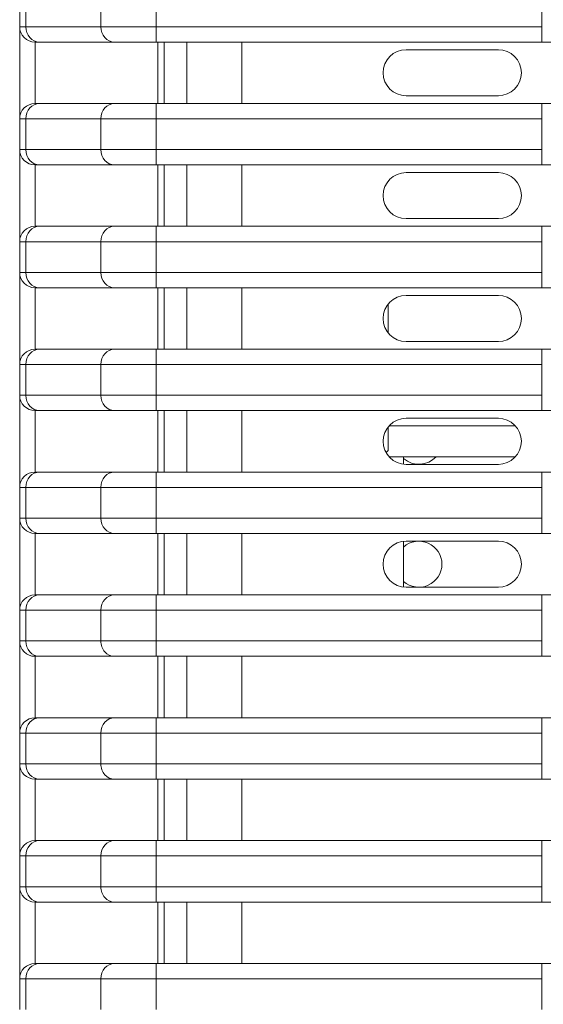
# Model space of a CAD drawing. Header units: millimetres. Extents: x 990 to 1809, y 0 to 562.
# Tile 458 of 550: x 1430 to 1447, y 316 to 348. Entities that reach past the tile are written whole.
import ezdxf

# ---------------------------------------------------------------- set-up
doc = ezdxf.new("R2010")
doc.units = ezdxf.units.MM
doc.layers.add('1', color=7, linetype='Continuous', true_color=0xffffff)

msp = doc.modelspace()

# ---------------------------------------------------------------- linework, layer by layer
at = {"layer": '1', "color": 7, "linetype": 'Continuous', "lineweight": 18}
for p, q in [((1447.004, 349.138), (1447.004, 348.138)), ((1430.004, 345.138), (1430.004, 348.138)), ((1432.644, 348.138), (1434.446, 348.138)), ((1434.446, 347.638), (1434.446, 348.138)), ((1434.446, 348.138), (1447.004, 348.138)), ((1447.004, 347.638), (1447.004, 348.138)), ((1430.504, 347.638), (1430.504, 345.638)), ((1430.653, 347.638), (1430.504, 347.638)), ((1434.446, 347.638), (1433.095, 347.638)), ((1447.004, 347.638), (1434.446, 347.638)), ((1434.504, 345.638), (1434.504, 347.638)), ((1434.714, 347.638), (1434.714, 345.638)), ((1435.448, 345.638), (1435.448, 347.638)), ((1437.238, 347.638), (1437.238, 345.638)), ((1448.452, 347.638), (1447.004, 347.638)), ((1445.59, 347.388), (1442.59, 347.388)), ((1430.504, 345.638), (1430.653, 345.638)), ((1433.095, 345.638), (1434.446, 345.638)), ((1434.446, 345.638), (1447.004, 345.638)), ((1434.446, 345.138), (1434.446, 345.638)), ((1442.59, 345.888), (1445.59, 345.888)), ((1448.452, 345.638), (1447.004, 345.638)), ((1447.004, 345.138), (1447.004, 345.638)), ((1430.203, 345.138), (1430.004, 345.138)), ((1447.004, 345.138), (1434.446, 345.138)), ((1447.004, 345.138), (1447.004, 344.138)), ((1430.004, 341.138), (1430.004, 344.138)), ((1432.644, 344.138), (1434.446, 344.138)), ((1434.446, 343.638), (1434.446, 344.138)), ((1434.446, 344.138), (1447.004, 344.138)), ((1447.004, 343.638), (1447.004, 344.138)), ((1430.504, 343.638), (1430.504, 341.638)), ((1430.653, 343.638), (1430.504, 343.638)), ((1434.446, 343.638), (1433.095, 343.638)), ((1447.004, 343.638), (1434.446, 343.638)), ((1434.504, 341.638), (1434.504, 343.638)), ((1434.714, 343.638), (1434.714, 341.638)), ((1435.448, 341.638), (1435.448, 343.638)), ((1437.238, 343.638), (1437.238, 341.638)), ((1445.59, 343.388), (1442.59, 343.388)), ((1448.452, 343.638), (1447.004, 343.638)), ((1442.59, 341.888), (1445.59, 341.888)), ((1430.504, 341.638), (1430.653, 341.638)), ((1433.095, 341.638), (1434.446, 341.638)), ((1434.446, 341.638), (1447.004, 341.638)), ((1434.446, 341.138), (1434.446, 341.638)), ((1448.452, 341.638), (1447.004, 341.638)), ((1447.004, 341.138), (1447.004, 341.638)), ((1430.203, 341.138), (1430.004, 341.138)), ((1447.004, 341.138), (1434.446, 341.138)), ((1447.004, 341.138), (1447.004, 340.138)), ((1430.004, 337.138), (1430.004, 340.138)), ((1432.644, 340.138), (1434.446, 340.138)), ((1434.446, 339.638), (1434.446, 340.138)), ((1434.446, 340.138), (1447.004, 340.138)), ((1447.004, 339.638), (1447.004, 340.138)), ((1430.504, 339.638), (1430.504, 337.638)), ((1430.653, 339.638), (1430.504, 339.638)), ((1434.446, 339.638), (1433.095, 339.638)), ((1447.004, 339.638), (1434.446, 339.638)), ((1434.504, 337.638), (1434.504, 339.638)), ((1434.714, 339.638), (1434.714, 337.638)), ((1435.448, 337.638), (1435.448, 339.638)), ((1437.238, 339.638), (1437.238, 337.638)), ((1448.452, 339.638), (1447.004, 339.638)), ((1445.59, 339.388), (1442.59, 339.388)), ((1442.004, 339.106), (1442.004, 338.17)), ((1442.59, 337.888), (1445.59, 337.888)), ((1430.504, 337.638), (1430.653, 337.638)), ((1433.095, 337.638), (1434.446, 337.638)), ((1434.446, 337.638), (1447.004, 337.638)), ((1434.446, 337.138), (1434.446, 337.638)), ((1448.452, 337.638), (1447.004, 337.638)), ((1447.004, 337.138), (1447.004, 337.638)), ((1430.203, 337.138), (1430.004, 337.138)), ((1447.004, 337.138), (1434.446, 337.138)), ((1447.004, 337.138), (1447.004, 336.138)), ((1430.004, 333.138), (1430.004, 336.138)), ((1432.644, 336.138), (1434.446, 336.138)), ((1434.446, 336.138), (1447.004, 336.138)), ((1434.446, 335.638), (1434.446, 336.138)), ((1447.004, 335.638), (1447.004, 336.138)), ((1430.504, 335.638), (1430.504, 333.638)), ((1430.653, 335.638), (1430.504, 335.638)), ((1434.446, 335.638), (1433.095, 335.638)), ((1447.004, 335.638), (1434.446, 335.638)), ((1434.504, 333.638), (1434.504, 335.638)), ((1434.714, 335.638), (1434.714, 333.638)), ((1435.448, 333.638), (1435.448, 335.638)), ((1437.238, 335.638), (1437.238, 333.638)), ((1445.59, 335.388), (1442.59, 335.388)), ((1448.452, 335.638), (1447.004, 335.638)), ((1442.004, 335.106), (1442.004, 334.338)), ((1442.031, 335.138), (1446.149, 335.138)), ((1442.004, 334.338), (1441.937, 334.271)), ((1446.149, 334.138), (1442.032, 334.138)), ((1442.504, 333.893), (1442.504, 334.139)), ((1442.59, 333.888), (1445.59, 333.888)), ((1430.504, 333.638), (1430.653, 333.638)), ((1433.095, 333.638), (1434.446, 333.638)), ((1434.446, 333.638), (1447.004, 333.638)), ((1434.446, 333.138), (1434.446, 333.638)), ((1448.452, 333.638), (1447.004, 333.638)), ((1447.004, 333.138), (1447.004, 333.638)), ((1430.203, 333.138), (1430.004, 333.138)), ((1447.004, 333.138), (1434.446, 333.138)), ((1447.004, 333.138), (1447.004, 332.138)), ((1430.004, 329.138), (1430.004, 332.138)), ((1432.644, 332.138), (1434.446, 332.138)), ((1434.446, 331.638), (1434.446, 332.138)), ((1434.446, 332.138), (1447.004, 332.138)), ((1447.004, 331.638), (1447.004, 332.138)), ((1430.504, 331.638), (1430.504, 329.638)), ((1430.653, 331.638), (1430.504, 331.638)), ((1434.446, 331.638), (1433.095, 331.638)), ((1447.004, 331.638), (1434.446, 331.638)), ((1434.504, 329.638), (1434.504, 331.638)), ((1434.714, 331.638), (1434.714, 329.638)), ((1435.448, 329.638), (1435.448, 331.638)), ((1437.238, 331.638), (1437.238, 329.638)), ((1448.452, 331.638), (1447.004, 331.638)), ((1442.504, 329.893), (1442.504, 331.383)), ((1445.59, 331.388), (1442.59, 331.388)), ((1442.59, 329.888), (1445.59, 329.888)), ((1430.504, 329.638), (1430.653, 329.638)), ((1433.095, 329.638), (1434.446, 329.638)), ((1434.446, 329.638), (1447.004, 329.638)), ((1434.446, 329.138), (1434.446, 329.638)), ((1448.452, 329.638), (1447.004, 329.638)), ((1447.004, 329.138), (1447.004, 329.638)), ((1430.203, 329.138), (1430.004, 329.138)), ((1447.004, 329.138), (1434.446, 329.138)), ((1447.004, 329.138), (1447.004, 328.138)), ((1430.004, 325.138), (1430.004, 328.138)), ((1432.644, 328.138), (1434.446, 328.138)), ((1434.446, 328.138), (1434.446, 327.638)), ((1434.446, 328.138), (1447.004, 328.138)), ((1447.004, 327.638), (1447.004, 328.138)), ((1430.504, 327.638), (1430.504, 325.638)), ((1430.653, 327.638), (1430.504, 327.638)), ((1434.446, 327.638), (1433.095, 327.638)), ((1447.004, 327.638), (1434.446, 327.638)), ((1434.504, 325.638), (1434.504, 327.638)), ((1434.714, 327.638), (1434.714, 325.638)), ((1435.448, 325.638), (1435.448, 327.638)), ((1437.238, 327.638), (1437.238, 325.638)), ((1448.452, 327.638), (1447.004, 327.638)), ((1430.504, 325.638), (1430.653, 325.638)), ((1433.095, 325.638), (1434.446, 325.638)), ((1434.446, 325.638), (1447.004, 325.638)), ((1434.446, 325.138), (1434.446, 325.638)), ((1448.452, 325.638), (1447.004, 325.638)), ((1447.004, 325.138), (1447.004, 325.638)), ((1430.203, 325.138), (1430.004, 325.138)), ((1447.004, 325.138), (1434.446, 325.138)), ((1447.004, 325.138), (1447.004, 324.138)), ((1430.004, 321.138), (1430.004, 324.138)), ((1432.644, 324.138), (1434.446, 324.138)), ((1434.446, 324.138), (1434.446, 323.638)), ((1434.446, 324.138), (1447.004, 324.138)), ((1447.004, 323.638), (1447.004, 324.138)), ((1430.504, 323.638), (1430.504, 321.638)), ((1430.653, 323.638), (1430.504, 323.638)), ((1434.446, 323.638), (1433.095, 323.638)), ((1447.004, 323.638), (1434.446, 323.638)), ((1434.504, 321.638), (1434.504, 323.638)), ((1434.714, 323.638), (1434.714, 321.638)), ((1435.448, 321.638), (1435.448, 323.638)), ((1437.238, 323.638), (1437.238, 321.638)), ((1448.452, 323.638), (1447.004, 323.638)), ((1430.504, 321.638), (1430.653, 321.638)), ((1433.095, 321.638), (1434.446, 321.638)), ((1434.446, 321.638), (1447.004, 321.638)), ((1434.446, 321.138), (1434.446, 321.638)), ((1448.452, 321.638), (1447.004, 321.638)), ((1447.004, 321.138), (1447.004, 321.638)), ((1430.203, 321.138), (1430.004, 321.138)), ((1447.004, 321.138), (1434.446, 321.138)), ((1447.004, 321.138), (1447.004, 320.138)), ((1430.004, 317.138), (1430.004, 320.138)), ((1432.644, 320.138), (1434.446, 320.138)), ((1434.446, 320.138), (1434.446, 319.638)), ((1434.446, 320.138), (1447.004, 320.138)), ((1447.004, 319.638), (1447.004, 320.138)), ((1430.504, 319.638), (1430.504, 317.638)), ((1430.653, 319.638), (1430.504, 319.638)), ((1434.446, 319.638), (1433.095, 319.638)), ((1447.004, 319.638), (1434.446, 319.638)), ((1434.504, 317.638), (1434.504, 319.638)), ((1434.714, 319.638), (1434.714, 317.638)), ((1435.448, 317.638), (1435.448, 319.638)), ((1437.238, 319.638), (1437.238, 317.638)), ((1448.452, 319.638), (1447.004, 319.638)), ((1430.504, 317.638), (1430.653, 317.638)), ((1433.095, 317.638), (1434.446, 317.638)), ((1434.446, 317.638), (1447.004, 317.638)), ((1434.446, 317.138), (1434.446, 317.638)), ((1448.452, 317.638), (1447.004, 317.638)), ((1447.004, 317.138), (1447.004, 317.638)), ((1430.203, 317.138), (1430.004, 317.138)), ((1447.004, 317.138), (1434.446, 317.138)), ((1447.004, 317.138), (1447.004, 316.138))]:
    msp.add_line(p, q, dxfattribs=at)
for centre, radius, start, end in [((1430.504, 348.138), 0.5, 180, 270), ((1442.59, 346.638), 0.75, 90, 270), ((1445.59, 346.638), 0.75, 270, 90), ((1430.504, 345.138), 0.5, 90, 180), ((1430.504, 344.138), 0.5, 180, 270), ((1442.59, 342.638), 0.75, 90, 270), ((1445.59, 342.638), 0.75, 270, 90), ((1430.504, 341.138), 0.5, 90, 180), ((1430.504, 340.138), 0.5, 180, 270), ((1442.59, 338.638), 0.75, 90, 270), ((1445.59, 338.638), 0.75, 270, 90), ((1430.504, 337.138), 0.5, 90, 180), ((1430.504, 336.138), 0.5, 180, 270), ((1442.59, 334.638), 0.75, 90, 270), ((1445.59, 334.638), 0.75, 270, 90), ((1443.004, 334.638), 0.75, 228.1894, 318.1894), ((1430.504, 333.138), 0.5, 90, 180), ((1430.504, 332.138), 0.5, 180, 270), ((1442.59, 330.638), 0.75, 90, 270), ((1443.004, 330.638), 0.75, 0, 131.8106), ((1445.59, 330.638), 0.75, 270, 90), ((1443.004, 330.638), 0.75, 228.1894, 0), ((1430.504, 329.138), 0.5, 90, 180), ((1430.504, 328.138), 0.5, 180, 270), ((1430.504, 325.138), 0.5, 90, 180), ((1430.504, 324.138), 0.5, 180, 270), ((1430.504, 321.138), 0.5, 90, 180), ((1430.504, 320.138), 0.5, 180, 270), ((1430.504, 317.138), 0.5, 90, 180)]:
    msp.add_arc(centre, radius, start, end, dxfattribs=at)
for centre, major_axis, start_param, end_param in [((1430.653, 348.138), (0, -0.5), 4.712389, 6.283185), ((1433.095, 348.138), (0, -0.5), 4.712389, 6.283185), ((1430.653, 345.138), (0, -0.5), 3.141593, 4.712389), ((1433.095, 345.138), (0, -0.5), 3.141593, 4.712389), ((1430.653, 344.138), (0, -0.5), 4.712389, 6.283185), ((1433.095, 344.138), (0, -0.5), 4.712389, 6.283185), ((1430.653, 341.138), (0, -0.5), 3.141593, 4.712389), ((1433.095, 341.138), (0, -0.5), 3.141593, 4.712389), ((1430.653, 340.138), (0, -0.5), 4.712389, 6.283185), ((1433.095, 340.138), (0, -0.5), 4.712389, 6.283185), ((1430.653, 337.138), (0, -0.5), 3.141593, 4.712389), ((1433.095, 337.138), (0, -0.5), 3.141593, 4.712389), ((1430.653, 336.138), (0, -0.5), 4.712389, 6.283185), ((1433.095, 336.138), (0, -0.5), 4.712389, 6.283185), ((1430.653, 333.138), (0, -0.5), 3.141593, 4.712389), ((1433.095, 333.138), (0, -0.5), 3.141593, 4.712389), ((1430.653, 332.138), (0, -0.5), 4.712389, 6.283185), ((1433.095, 332.138), (0, -0.5), 4.712389, 6.283185), ((1430.653, 329.138), (0, -0.5), 3.141593, 4.712389), ((1433.095, 329.138), (0, -0.5), 3.141593, 4.712389), ((1430.653, 328.138), (0, -0.5), 4.712389, 6.283185), ((1433.095, 328.138), (0, 0.5), 1.570796, 3.141593), ((1430.653, 325.138), (0, -0.5), 3.141593, 4.712389), ((1433.095, 325.138), (0, -0.5), 3.141593, 4.712389), ((1430.653, 324.138), (0, -0.5), 4.712389, 6.283185), ((1433.095, 324.138), (0, 0.5), 1.570796, 3.141593), ((1430.653, 321.138), (0, -0.5), 3.141593, 4.712389), ((1433.095, 321.138), (0, -0.5), 3.141593, 4.712389), ((1430.653, 320.138), (0, -0.5), 4.712389, 6.283185), ((1433.095, 320.138), (0, 0.5), 1.570796, 3.141593), ((1430.653, 317.138), (0, -0.5), 3.141593, 4.712389), ((1433.095, 317.138), (0, -0.5), 3.141593, 4.712389)]:
    msp.add_ellipse(centre, major_axis=major_axis, ratio=0.900552, start_param=start_param, end_param=end_param, dxfattribs=at)
for points in [[(1430.004, 348.138), (1430.004, 348.471), (1430.004, 348.805), (1430.004, 349.138)], [(1430.203, 349.138), (1430.203, 348.805), (1430.203, 348.471), (1430.203, 348.138)], [(1432.644, 348.138), (1432.644, 348.471), (1432.644, 348.805), (1432.644, 349.138)], [(1434.446, 349.138), (1434.446, 348.805), (1434.446, 348.471), (1434.446, 348.138)], [(1430.004, 344.138), (1430.004, 344.471), (1430.004, 344.805), (1430.004, 345.138)], [(1430.203, 345.138), (1430.203, 344.805), (1430.203, 344.471), (1430.203, 344.138)], [(1432.644, 344.138), (1432.644, 344.471), (1432.644, 344.805), (1432.644, 345.138)], [(1434.446, 345.138), (1434.446, 344.805), (1434.446, 344.471), (1434.446, 344.138)], [(1430.004, 340.138), (1430.004, 340.471), (1430.004, 340.805), (1430.004, 341.138)], [(1430.203, 341.138), (1430.203, 340.805), (1430.203, 340.471), (1430.203, 340.138)], [(1432.644, 340.138), (1432.644, 340.471), (1432.644, 340.805), (1432.644, 341.138)], [(1434.446, 341.138), (1434.446, 340.805), (1434.446, 340.471), (1434.446, 340.138)], [(1430.004, 336.138), (1430.004, 336.471), (1430.004, 336.805), (1430.004, 337.138)], [(1430.203, 337.138), (1430.203, 336.805), (1430.203, 336.471), (1430.203, 336.138)], [(1432.644, 336.138), (1432.644, 336.471), (1432.644, 336.805), (1432.644, 337.138)], [(1434.446, 337.138), (1434.446, 336.805), (1434.446, 336.471), (1434.446, 336.138)], [(1430.004, 332.138), (1430.004, 332.471), (1430.004, 332.805), (1430.004, 333.138)], [(1430.203, 333.138), (1430.203, 332.805), (1430.203, 332.471), (1430.203, 332.138)], [(1432.644, 332.138), (1432.644, 332.471), (1432.644, 332.805), (1432.644, 333.138)], [(1434.446, 333.138), (1434.446, 332.805), (1434.446, 332.471), (1434.446, 332.138)], [(1430.004, 328.138), (1430.004, 328.471), (1430.004, 328.805), (1430.004, 329.138)], [(1430.203, 329.138), (1430.203, 328.805), (1430.203, 328.471), (1430.203, 328.138)], [(1432.644, 328.138), (1432.644, 328.471), (1432.644, 328.805), (1432.644, 329.138)], [(1434.446, 329.138), (1434.446, 328.805), (1434.446, 328.471), (1434.446, 328.138)], [(1430.004, 324.138), (1430.004, 324.471), (1430.004, 324.805), (1430.004, 325.138)], [(1430.203, 325.138), (1430.203, 324.805), (1430.203, 324.471), (1430.203, 324.138)], [(1432.644, 324.138), (1432.644, 324.471), (1432.644, 324.805), (1432.644, 325.138)], [(1434.446, 325.138), (1434.446, 324.805), (1434.446, 324.471), (1434.446, 324.138)], [(1430.004, 320.138), (1430.004, 320.471), (1430.004, 320.805), (1430.004, 321.138)], [(1430.203, 321.138), (1430.203, 320.805), (1430.203, 320.471), (1430.203, 320.138)], [(1432.644, 320.138), (1432.644, 320.471), (1432.644, 320.805), (1432.644, 321.138)], [(1434.446, 321.138), (1434.446, 320.805), (1434.446, 320.471), (1434.446, 320.138)], [(1430.004, 316.138), (1430.004, 316.471), (1430.004, 316.805), (1430.004, 317.138)], [(1430.203, 317.138), (1430.203, 316.805), (1430.203, 316.471), (1430.203, 316.138)], [(1432.644, 316.138), (1432.644, 316.471), (1432.644, 316.805), (1432.644, 317.138)], [(1434.446, 317.138), (1434.446, 316.805), (1434.446, 316.471), (1434.446, 316.138)]]:
    msp.add_open_spline(points, degree=3, dxfattribs=at)
for points, knots in [([(1430.004, 348.138), (1430.004, 348.138), (1430.009, 348.138), (1430.025, 348.138), (1430.038, 348.138), (1430.071, 348.138), (1430.092, 348.138), (1430.141, 348.138), (1430.17, 348.138), (1430.203, 348.138)], [0, 0, 0, 0, 0.25, 0.25, 0.5, 0.5, 0.75, 0.75, 1, 1, 1, 1]), ([(1430.203, 348.138), (1430.348, 348.138), (1430.493, 348.138), (1431.218, 348.138), (1431.797, 348.138), (1432.466, 348.138), (1432.555, 348.138), (1432.644, 348.138)], [0, 0, 0, 0, 0.178081, 0.178081, 0.890407, 0.890407, 1, 1, 1, 1]), ([(1433.095, 347.638), (1432.95, 347.638), (1432.805, 347.638), (1432.08, 347.638), (1431.501, 347.638), (1430.832, 347.638), (1430.743, 347.638), (1430.653, 347.638)], [0, 0, 0, 0, 0.178081, 0.178081, 0.890407, 0.890407, 1, 1, 1, 1]), ([(1430.653, 345.638), (1430.798, 345.638), (1430.943, 345.638), (1431.668, 345.638), (1432.247, 345.638), (1432.916, 345.638), (1433.006, 345.638), (1433.095, 345.638)], [0, 0, 0, 0, 0.178081, 0.178081, 0.890407, 0.890407, 1, 1, 1, 1]), ([(1432.644, 345.138), (1432.5, 345.138), (1432.355, 345.138), (1431.63, 345.138), (1431.05, 345.138), (1430.381, 345.138), (1430.292, 345.138), (1430.203, 345.138)], [0, 0, 0, 0, 0.178081, 0.178081, 0.890407, 0.890407, 1, 1, 1, 1]), ([(1434.446, 345.138), (1434.351, 345.138), (1434.258, 345.138), (1434.074, 345.138), (1433.983, 345.138), (1433.871, 345.138), (1433.848, 345.138), (1433.804, 345.138), (1433.782, 345.138), (1433.715, 345.138), (1433.672, 345.138), (1433.544, 345.138), (1433.462, 345.138), (1433.344, 345.138), (1433.305, 345.138), (1433.249, 345.138), (1433.23, 345.138), (1433.193, 345.138), (1433.175, 345.138), (1433.085, 345.138), (1432.951, 345.138), (1432.837, 345.138), (1432.759, 345.138), (1432.734, 345.138), (1432.687, 345.138), (1432.665, 345.138), (1432.644, 345.138)], [0, 0, 0, 0, 0.125, 0.125, 0.25, 0.25, 0.28125, 0.28125, 0.3125, 0.3125, 0.375, 0.375, 0.5, 0.5, 0.5625, 0.5625, 0.59375, 0.59375, 0.625, 0.625, 0.75, 0.875, 0.875, 0.9375, 0.9375, 1, 1, 1, 1]), ([(1430.004, 344.138), (1430.004, 344.138), (1430.009, 344.138), (1430.025, 344.138), (1430.038, 344.138), (1430.071, 344.138), (1430.092, 344.138), (1430.141, 344.138), (1430.17, 344.138), (1430.203, 344.138)], [0, 0, 0, 0, 0.25, 0.25, 0.5, 0.5, 0.75, 0.75, 1, 1, 1, 1]), ([(1430.203, 344.138), (1430.348, 344.138), (1430.493, 344.138), (1431.218, 344.138), (1431.797, 344.138), (1432.466, 344.138), (1432.555, 344.138), (1432.644, 344.138)], [0, 0, 0, 0, 0.178081, 0.178081, 0.890407, 0.890407, 1, 1, 1, 1]), ([(1433.095, 343.638), (1432.95, 343.638), (1432.805, 343.638), (1432.08, 343.638), (1431.501, 343.638), (1430.832, 343.638), (1430.743, 343.638), (1430.653, 343.638)], [0, 0, 0, 0, 0.178081, 0.178081, 0.890407, 0.890407, 1, 1, 1, 1]), ([(1430.653, 341.638), (1430.798, 341.638), (1430.943, 341.638), (1431.668, 341.638), (1432.247, 341.638), (1432.916, 341.638), (1433.006, 341.638), (1433.095, 341.638)], [0, 0, 0, 0, 0.178081, 0.178081, 0.890407, 0.890407, 1, 1, 1, 1]), ([(1432.644, 341.138), (1432.5, 341.138), (1432.355, 341.138), (1431.63, 341.138), (1431.05, 341.138), (1430.381, 341.138), (1430.292, 341.138), (1430.203, 341.138)], [0, 0, 0, 0, 0.178081, 0.178081, 0.890407, 0.890407, 1, 1, 1, 1]), ([(1434.446, 341.138), (1434.351, 341.138), (1434.258, 341.138), (1434.074, 341.138), (1433.983, 341.138), (1433.871, 341.138), (1433.848, 341.138), (1433.804, 341.138), (1433.782, 341.138), (1433.715, 341.138), (1433.672, 341.138), (1433.544, 341.138), (1433.462, 341.138), (1433.344, 341.138), (1433.305, 341.138), (1433.249, 341.138), (1433.23, 341.138), (1433.193, 341.138), (1433.175, 341.138), (1433.085, 341.138), (1432.951, 341.138), (1432.837, 341.138), (1432.759, 341.138), (1432.734, 341.138), (1432.687, 341.138), (1432.665, 341.138), (1432.644, 341.138)], [0, 0, 0, 0, 0.125, 0.125, 0.25, 0.25, 0.28125, 0.28125, 0.3125, 0.3125, 0.375, 0.375, 0.5, 0.5, 0.5625, 0.5625, 0.59375, 0.59375, 0.625, 0.625, 0.75, 0.875, 0.875, 0.9375, 0.9375, 1, 1, 1, 1]), ([(1430.004, 340.138), (1430.004, 340.138), (1430.009, 340.138), (1430.025, 340.138), (1430.038, 340.138), (1430.071, 340.138), (1430.092, 340.138), (1430.141, 340.138), (1430.17, 340.138), (1430.203, 340.138)], [0, 0, 0, 0, 0.25, 0.25, 0.5, 0.5, 0.75, 0.75, 1, 1, 1, 1]), ([(1430.203, 340.138), (1430.348, 340.138), (1430.493, 340.138), (1431.218, 340.138), (1431.797, 340.138), (1432.466, 340.138), (1432.555, 340.138), (1432.644, 340.138)], [0, 0, 0, 0, 0.178081, 0.178081, 0.890407, 0.890407, 1, 1, 1, 1]), ([(1433.095, 339.638), (1432.95, 339.638), (1432.805, 339.638), (1432.08, 339.638), (1431.501, 339.638), (1430.832, 339.638), (1430.743, 339.638), (1430.653, 339.638)], [0, 0, 0, 0, 0.178081, 0.178081, 0.890407, 0.890407, 1, 1, 1, 1]), ([(1430.653, 337.638), (1430.798, 337.638), (1430.943, 337.638), (1431.668, 337.638), (1432.247, 337.638), (1432.916, 337.638), (1433.006, 337.638), (1433.095, 337.638)], [0, 0, 0, 0, 0.178081, 0.178081, 0.890407, 0.890407, 1, 1, 1, 1]), ([(1432.644, 337.138), (1432.5, 337.138), (1432.355, 337.138), (1431.63, 337.138), (1431.05, 337.138), (1430.381, 337.138), (1430.292, 337.138), (1430.203, 337.138)], [0, 0, 0, 0, 0.178081, 0.178081, 0.890407, 0.890407, 1, 1, 1, 1]), ([(1434.446, 337.138), (1434.351, 337.138), (1434.258, 337.138), (1434.074, 337.138), (1433.983, 337.138), (1433.871, 337.138), (1433.848, 337.138), (1433.804, 337.138), (1433.782, 337.138), (1433.715, 337.138), (1433.672, 337.138), (1433.544, 337.138), (1433.462, 337.138), (1433.344, 337.138), (1433.305, 337.138), (1433.249, 337.138), (1433.23, 337.138), (1433.193, 337.138), (1433.175, 337.138), (1433.085, 337.138), (1432.951, 337.138), (1432.837, 337.138), (1432.759, 337.138), (1432.734, 337.138), (1432.687, 337.138), (1432.665, 337.138), (1432.644, 337.138)], [0, 0, 0, 0, 0.125, 0.125, 0.25, 0.25, 0.28125, 0.28125, 0.3125, 0.3125, 0.375, 0.375, 0.5, 0.5, 0.5625, 0.5625, 0.59375, 0.59375, 0.625, 0.625, 0.75, 0.875, 0.875, 0.9375, 0.9375, 1, 1, 1, 1]), ([(1430.004, 336.138), (1430.004, 336.138), (1430.009, 336.138), (1430.025, 336.138), (1430.038, 336.138), (1430.071, 336.138), (1430.092, 336.138), (1430.141, 336.138), (1430.17, 336.138), (1430.203, 336.138)], [0, 0, 0, 0, 0.25, 0.25, 0.5, 0.5, 0.75, 0.75, 1, 1, 1, 1]), ([(1430.203, 336.138), (1430.348, 336.138), (1430.493, 336.138), (1431.218, 336.138), (1431.797, 336.138), (1432.466, 336.138), (1432.555, 336.138), (1432.644, 336.138)], [0, 0, 0, 0, 0.178081, 0.178081, 0.890407, 0.890407, 1, 1, 1, 1]), ([(1433.095, 335.638), (1432.95, 335.638), (1432.805, 335.638), (1432.08, 335.638), (1431.501, 335.638), (1430.832, 335.638), (1430.743, 335.638), (1430.653, 335.638)], [0, 0, 0, 0, 0.178081, 0.178081, 0.890407, 0.890407, 1, 1, 1, 1]), ([(1430.653, 333.638), (1430.798, 333.638), (1430.943, 333.638), (1431.668, 333.638), (1432.247, 333.638), (1432.916, 333.638), (1433.006, 333.638), (1433.095, 333.638)], [0, 0, 0, 0, 0.178081, 0.178081, 0.890407, 0.890407, 1, 1, 1, 1]), ([(1432.644, 333.138), (1432.5, 333.138), (1432.355, 333.138), (1431.63, 333.138), (1431.05, 333.138), (1430.381, 333.138), (1430.292, 333.138), (1430.203, 333.138)], [0, 0, 0, 0, 0.178081, 0.178081, 0.890407, 0.890407, 1, 1, 1, 1]), ([(1434.446, 333.138), (1434.351, 333.138), (1434.258, 333.138), (1434.074, 333.138), (1433.983, 333.138), (1433.871, 333.138), (1433.848, 333.138), (1433.804, 333.138), (1433.782, 333.138), (1433.715, 333.138), (1433.672, 333.138), (1433.544, 333.138), (1433.462, 333.138), (1433.344, 333.138), (1433.305, 333.138), (1433.249, 333.138), (1433.23, 333.138), (1433.193, 333.138), (1433.175, 333.138), (1433.085, 333.138), (1432.951, 333.138), (1432.837, 333.138), (1432.759, 333.138), (1432.734, 333.138), (1432.687, 333.138), (1432.665, 333.138), (1432.644, 333.138)], [0, 0, 0, 0, 0.125, 0.125, 0.25, 0.25, 0.28125, 0.28125, 0.3125, 0.3125, 0.375, 0.375, 0.5, 0.5, 0.5625, 0.5625, 0.59375, 0.59375, 0.625, 0.625, 0.75, 0.875, 0.875, 0.9375, 0.9375, 1, 1, 1, 1]), ([(1430.004, 332.138), (1430.004, 332.138), (1430.009, 332.138), (1430.025, 332.138), (1430.038, 332.138), (1430.071, 332.138), (1430.092, 332.138), (1430.141, 332.138), (1430.17, 332.138), (1430.203, 332.138)], [0, 0, 0, 0, 0.25, 0.25, 0.5, 0.5, 0.75, 0.75, 1, 1, 1, 1]), ([(1430.203, 332.138), (1430.348, 332.138), (1430.493, 332.138), (1431.218, 332.138), (1431.797, 332.138), (1432.466, 332.138), (1432.555, 332.138), (1432.644, 332.138)], [0, 0, 0, 0, 0.178081, 0.178081, 0.890407, 0.890407, 1, 1, 1, 1]), ([(1433.095, 331.638), (1432.95, 331.638), (1432.805, 331.638), (1432.08, 331.638), (1431.501, 331.638), (1430.832, 331.638), (1430.743, 331.638), (1430.653, 331.638)], [0, 0, 0, 0, 0.178081, 0.178081, 0.890407, 0.890407, 1, 1, 1, 1]), ([(1430.653, 329.638), (1430.798, 329.638), (1430.943, 329.638), (1431.668, 329.638), (1432.247, 329.638), (1432.916, 329.638), (1433.006, 329.638), (1433.095, 329.638)], [0, 0, 0, 0, 0.178082, 0.178082, 0.890408, 0.890408, 1, 1, 1, 1]), ([(1432.644, 329.138), (1432.5, 329.138), (1432.355, 329.138), (1431.63, 329.138), (1431.05, 329.138), (1430.381, 329.138), (1430.292, 329.138), (1430.203, 329.138)], [0, 0, 0, 0, 0.178082, 0.178082, 0.890408, 0.890408, 1, 1, 1, 1]), ([(1434.446, 329.138), (1434.351, 329.138), (1434.258, 329.138), (1434.074, 329.138), (1433.983, 329.138), (1433.871, 329.138), (1433.848, 329.138), (1433.804, 329.138), (1433.782, 329.138), (1433.715, 329.138), (1433.672, 329.138), (1433.544, 329.138), (1433.462, 329.138), (1433.344, 329.138), (1433.305, 329.138), (1433.249, 329.138), (1433.23, 329.138), (1433.193, 329.138), (1433.175, 329.138), (1433.085, 329.138), (1432.951, 329.138), (1432.837, 329.138), (1432.759, 329.138), (1432.734, 329.138), (1432.687, 329.138), (1432.665, 329.138), (1432.644, 329.138)], [0, 0, 0, 0, 0.125, 0.125, 0.25, 0.25, 0.28125, 0.28125, 0.3125, 0.3125, 0.375, 0.375, 0.5, 0.5, 0.5625, 0.5625, 0.59375, 0.59375, 0.625, 0.625, 0.75, 0.875, 0.875, 0.9375, 0.9375, 1, 1, 1, 1]), ([(1430.004, 328.138), (1430.004, 328.138), (1430.009, 328.138), (1430.025, 328.138), (1430.038, 328.138), (1430.071, 328.138), (1430.092, 328.138), (1430.141, 328.138), (1430.17, 328.138), (1430.203, 328.138)], [0, 0, 0, 0, 0.25, 0.25, 0.5, 0.5, 0.75, 0.75, 1, 1, 1, 1]), ([(1430.203, 328.138), (1430.348, 328.138), (1430.493, 328.138), (1431.218, 328.138), (1431.797, 328.138), (1432.466, 328.138), (1432.555, 328.138), (1432.644, 328.138)], [0, 0, 0, 0, 0.178082, 0.178082, 0.890408, 0.890408, 1, 1, 1, 1]), ([(1433.095, 327.638), (1432.95, 327.638), (1432.805, 327.638), (1432.08, 327.638), (1431.501, 327.638), (1430.832, 327.638), (1430.743, 327.638), (1430.653, 327.638)], [0, 0, 0, 0, 0.178082, 0.178082, 0.890408, 0.890408, 1, 1, 1, 1]), ([(1430.653, 325.638), (1430.798, 325.638), (1430.943, 325.638), (1431.668, 325.638), (1432.247, 325.638), (1432.916, 325.638), (1433.006, 325.638), (1433.095, 325.638)], [0, 0, 0, 0, 0.178082, 0.178082, 0.890408, 0.890408, 1, 1, 1, 1]), ([(1432.644, 325.138), (1432.5, 325.138), (1432.355, 325.138), (1431.63, 325.138), (1431.05, 325.138), (1430.381, 325.138), (1430.292, 325.138), (1430.203, 325.138)], [0, 0, 0, 0, 0.178082, 0.178082, 0.890408, 0.890408, 1, 1, 1, 1]), ([(1434.446, 325.138), (1434.351, 325.138), (1434.258, 325.138), (1434.074, 325.138), (1433.983, 325.138), (1433.871, 325.138), (1433.848, 325.138), (1433.804, 325.138), (1433.782, 325.138), (1433.715, 325.138), (1433.672, 325.138), (1433.544, 325.138), (1433.462, 325.138), (1433.344, 325.138), (1433.305, 325.138), (1433.249, 325.138), (1433.23, 325.138), (1433.193, 325.138), (1433.175, 325.138), (1433.085, 325.138), (1432.951, 325.138), (1432.837, 325.138), (1432.759, 325.138), (1432.734, 325.138), (1432.687, 325.138), (1432.665, 325.138), (1432.644, 325.138)], [0, 0, 0, 0, 0.125, 0.125, 0.25, 0.25, 0.28125, 0.28125, 0.3125, 0.3125, 0.375, 0.375, 0.5, 0.5, 0.5625, 0.5625, 0.59375, 0.59375, 0.625, 0.625, 0.75, 0.875, 0.875, 0.9375, 0.9375, 1, 1, 1, 1]), ([(1430.004, 324.138), (1430.004, 324.138), (1430.009, 324.138), (1430.025, 324.138), (1430.038, 324.138), (1430.071, 324.138), (1430.092, 324.138), (1430.141, 324.138), (1430.17, 324.138), (1430.203, 324.138)], [0, 0, 0, 0, 0.25, 0.25, 0.5, 0.5, 0.75, 0.75, 1, 1, 1, 1]), ([(1430.203, 324.138), (1430.348, 324.138), (1430.493, 324.138), (1431.218, 324.138), (1431.797, 324.138), (1432.466, 324.138), (1432.555, 324.138), (1432.644, 324.138)], [0, 0, 0, 0, 0.178082, 0.178082, 0.890408, 0.890408, 1, 1, 1, 1]), ([(1433.095, 323.638), (1432.95, 323.638), (1432.805, 323.638), (1432.08, 323.638), (1431.501, 323.638), (1430.832, 323.638), (1430.743, 323.638), (1430.653, 323.638)], [0, 0, 0, 0, 0.178082, 0.178082, 0.890408, 0.890408, 1, 1, 1, 1]), ([(1430.653, 321.638), (1430.798, 321.638), (1430.943, 321.638), (1431.668, 321.638), (1432.247, 321.638), (1432.916, 321.638), (1433.006, 321.638), (1433.095, 321.638)], [0, 0, 0, 0, 0.178082, 0.178082, 0.890408, 0.890408, 1, 1, 1, 1]), ([(1432.644, 321.138), (1432.5, 321.138), (1432.355, 321.138), (1431.63, 321.138), (1431.05, 321.138), (1430.381, 321.138), (1430.292, 321.138), (1430.203, 321.138)], [0, 0, 0, 0, 0.178082, 0.178082, 0.890408, 0.890408, 1, 1, 1, 1]), ([(1434.446, 321.138), (1434.351, 321.138), (1434.258, 321.138), (1434.074, 321.138), (1433.983, 321.138), (1433.871, 321.138), (1433.848, 321.138), (1433.804, 321.138), (1433.782, 321.138), (1433.715, 321.138), (1433.672, 321.138), (1433.544, 321.138), (1433.462, 321.138), (1433.344, 321.138), (1433.305, 321.138), (1433.249, 321.138), (1433.23, 321.138), (1433.193, 321.138), (1433.175, 321.138), (1433.085, 321.138), (1432.951, 321.138), (1432.837, 321.138), (1432.759, 321.138), (1432.734, 321.138), (1432.687, 321.138), (1432.665, 321.138), (1432.644, 321.138)], [0, 0, 0, 0, 0.125, 0.125, 0.25, 0.25, 0.28125, 0.28125, 0.3125, 0.3125, 0.375, 0.375, 0.5, 0.5, 0.5625, 0.5625, 0.59375, 0.59375, 0.625, 0.625, 0.75, 0.875, 0.875, 0.9375, 0.9375, 1, 1, 1, 1]), ([(1430.004, 320.138), (1430.004, 320.138), (1430.009, 320.138), (1430.025, 320.138), (1430.038, 320.138), (1430.071, 320.138), (1430.092, 320.138), (1430.141, 320.138), (1430.17, 320.138), (1430.203, 320.138)], [0, 0, 0, 0, 0.25, 0.25, 0.5, 0.5, 0.75, 0.75, 1, 1, 1, 1]), ([(1430.203, 320.138), (1430.348, 320.138), (1430.493, 320.138), (1431.218, 320.138), (1431.797, 320.138), (1432.466, 320.138), (1432.555, 320.138), (1432.644, 320.138)], [0, 0, 0, 0, 0.178082, 0.178082, 0.890408, 0.890408, 1, 1, 1, 1]), ([(1433.095, 319.638), (1432.95, 319.638), (1432.805, 319.638), (1432.08, 319.638), (1431.501, 319.638), (1430.832, 319.638), (1430.743, 319.638), (1430.653, 319.638)], [0, 0, 0, 0, 0.178082, 0.178082, 0.890408, 0.890408, 1, 1, 1, 1]), ([(1430.653, 317.638), (1430.798, 317.638), (1430.943, 317.638), (1431.668, 317.638), (1432.247, 317.638), (1432.916, 317.638), (1433.006, 317.638), (1433.095, 317.638)], [0, 0, 0, 0, 0.178082, 0.178082, 0.890408, 0.890408, 1, 1, 1, 1]), ([(1432.644, 317.138), (1432.5, 317.138), (1432.355, 317.138), (1431.63, 317.138), (1431.05, 317.138), (1430.381, 317.138), (1430.292, 317.138), (1430.203, 317.138)], [0, 0, 0, 0, 0.178082, 0.178082, 0.890408, 0.890408, 1, 1, 1, 1]), ([(1434.446, 317.138), (1434.351, 317.138), (1434.258, 317.138), (1434.074, 317.138), (1433.983, 317.138), (1433.871, 317.138), (1433.848, 317.138), (1433.804, 317.138), (1433.782, 317.138), (1433.715, 317.138), (1433.672, 317.138), (1433.544, 317.138), (1433.462, 317.138), (1433.344, 317.138), (1433.305, 317.138), (1433.249, 317.138), (1433.23, 317.138), (1433.193, 317.138), (1433.175, 317.138), (1433.085, 317.138), (1432.951, 317.138), (1432.837, 317.138), (1432.759, 317.138), (1432.734, 317.138), (1432.687, 317.138), (1432.665, 317.138), (1432.644, 317.138)], [0, 0, 0, 0, 0.125, 0.125, 0.25, 0.25, 0.28125, 0.28125, 0.3125, 0.3125, 0.375, 0.375, 0.5, 0.5, 0.5625, 0.5625, 0.59375, 0.59375, 0.625, 0.625, 0.75, 0.875, 0.875, 0.9375, 0.9375, 1, 1, 1, 1])]:
    msp.add_open_spline(points, degree=3, knots=knots, dxfattribs=at)

doc.saveas('drawing.dxf')
